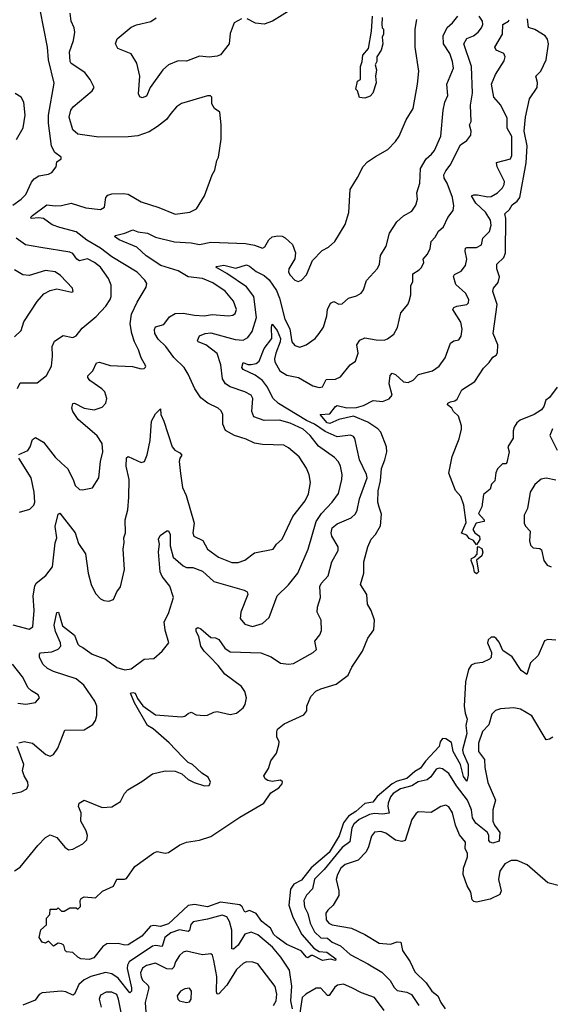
# Model space of a CAD drawing. Extents: x 1771496 to 1971148, y 471553 to 643630.
# Tile 345 of 656: x 1844907 to 1848180, y 564463 to 570544. Entities that reach past the tile are written whole.
import ezdxf

# ---------------------------------------------------------------- set-up
doc = ezdxf.new("R2010")
doc.units = 0

msp = doc.modelspace()

# ---------------------------------------------------------------- linework, layer by layer
at = {"layer": '0CON10XD'}
for points in [[(1844865, 569399.1), (1844915.6, 569435), (1844945.3, 569464.7), (1844979.6, 569540.4), (1844995, 569561.5), (1845025, 569580), (1845085, 569590.6), (1845105, 569600.8), (1845130.8, 569635), (1845136.7, 569665), (1845163.3, 569685), (1845163.3, 569695), (1845122.7, 569722.7), (1845102.4, 569762.4), (1845084.7, 569905), (1845084.7, 569954.7), (1845118.3, 570151.7), (1845085.3, 570295), (1845078.5, 570375), (1845033.8, 570605)], [(1846585, 570609.2), (1846465.3, 570534.7), (1846415, 570515.4), (1846362, 570522), (1846310.7, 570549.3)], [(1844901.1, 567858.9), (1844956.7, 567883.3), (1844970.4, 567905), (1844985, 567951.2), (1845005, 567964), (1845054, 567935), (1845125, 567842), (1845165, 567805.8), (1845202.3, 567772.3), (1845236.5, 567705), (1845248, 567668), (1845275, 567642.5), (1845295, 567640), (1845355, 567653.3), (1845394.2, 567715), (1845404.3, 567815), (1845418.9, 567875), (1845415, 567926), (1845383.6, 567973.6), (1845266.7, 568075), (1845235, 568124), (1845228.1, 568145), (1845235, 568173.3), (1845245, 568176.2), (1845305, 568144.4), (1845366.1, 568133.9), (1845415, 568151.1), (1845437.5, 568175), (1845443.8, 568205), (1845431.8, 568245), (1845413.7, 568263.7), (1845338.8, 568315), (1845326, 568335), (1845328, 568345), (1845357.5, 568375), (1845380.8, 568425), (1845399.3, 568429.3), (1845465, 568409.2), (1845602.4, 568402.4), (1845655, 568388), (1845675, 568390), (1845682, 568398), (1845683.8, 568405), (1845655.4, 568455.4), (1845640.5, 568505), (1845615.4, 568555), (1845598.9, 568605), (1845588.5, 568665), (1845595.4, 568725), (1845631.1, 568798.9), (1845687.3, 568892.7), (1845690, 568915), (1845679.4, 568935), (1845631.9, 568985), (1845475, 569078.8), (1845405, 569131.8), (1845321.5, 569181.5), (1845255, 569234.7), (1845155, 569259.8), (1845107.7, 569277.7), (1845053.8, 569315), (1845025, 569320.4), (1844976.4, 569316.4), (1844976, 569325), (1844985.8, 569335), (1845075, 569400.9), (1845125, 569393.8), (1845165, 569396.1), (1845225, 569411.2), (1845315, 569381.8), (1845405, 569372.5), (1845430, 569385), (1845437.5, 569445), (1845450.2, 569459.8), (1845475, 569468.5), (1845545, 569470), (1845575.3, 569465.3), (1845655, 569419.1), (1845765, 569384.4), (1845865, 569342.2), (1845955.6, 569354.4), (1845997.5, 569375), (1846046.2, 569455), (1846093.8, 569585), (1846111.2, 569615), (1846123.3, 569675), (1846133.3, 569695), (1846150, 569805), (1846150, 569895), (1846141.7, 569971.7), (1846107.5, 569995), (1846092.5, 570025), (1846092.5, 570065), (1846083.3, 570073.3), (1846065, 570073.8), (1845905, 570025.6), (1845875, 570005.8), (1845838.6, 569965), (1845811.9, 569928.1), (1845756.7, 569883.3), (1845705, 569851.2), (1845635, 569827.3), (1845575, 569820.7), (1845395, 569818.5), (1845265, 569835.8), (1845235, 569864), (1845210.9, 569940.9), (1845222.8, 569985), (1845237.5, 570005), (1845353.3, 570105), (1845366.2, 570125), (1845342, 570175), (1845307.8, 570217.8), (1845225, 570273.8), (1845218.9, 570285), (1845214.1, 570345), (1845237.7, 570415), (1845247.3, 570467.3), (1845243.6, 570493.6), (1845223.3, 570535), (1845218.6, 570585)], [(1848215, 566711.5), (1848165, 566715.3), (1848145, 566707.3), (1848105, 566617.5), (1848057.3, 566572.7), (1848035, 566500), (1848000, 566525), (1847945, 566608.6), (1847888, 566648), (1847865, 566700), (1847845, 566722.5), (1847835, 566730), (1847815, 566730), (1847797.5, 566715), (1847793.3, 566695), (1847818, 566635), (1847816.2, 566605), (1847805.7, 566594.3), (1847762.5, 566575), (1847715, 566567.9), (1847692.3, 566557.7), (1847675, 566530.8), (1847657, 566455), (1847649.1, 566305), (1847655, 566260.8), (1847667.3, 566225), (1847657.9, 566185), (1847665.2, 566135), (1847639.3, 566035), (1847642.1, 566015), (1847672.9, 565945), (1847672.4, 565877.6), (1847665, 565842), (1847645, 565870.9), (1847627, 565945), (1847581.7, 566025), (1847570.9, 566080.9), (1847535, 566102.9), (1847515, 566105.3), (1847499.8, 566085), (1847493.8, 566055), (1847410.8, 565965), (1847379.3, 565920.7), (1847345, 565900.9), (1847295, 565858.2), (1847235, 565840.9), (1847204.7, 565825.3), (1847112.5, 565747.5), (1847085, 565711.8), (1847035, 565702.5), (1846981.1, 565655), (1846935.4, 565624.6), (1846905, 565583.8), (1846876.9, 565503.1), (1846815, 565401.7), (1846704.6, 565305.4), (1846645, 565230), (1846598.7, 565205), (1846576.8, 565175), (1846567.4, 565075), (1846591.5, 565001.5), (1846647.5, 564895), (1846720.2, 564810.2), (1846755, 564788.8), (1846800.5, 564785), (1846856.9, 564745), (1846855.7, 564734.3), (1846825, 564742.1), (1846775, 564732.9), (1846715, 564765.3), (1846704, 564765), (1846685, 564750.8), (1846675, 564754.2), (1846643.7, 564793.7), (1846555, 564833.3), (1846494.8, 564875), (1846474.4, 564895), (1846453.2, 564933.2), (1846401.4, 564975), (1846365.4, 565025), (1846325, 565042.2), (1846295, 565032.5), (1846279.6, 565065), (1846265, 565076.8), (1846145, 565093.2), (1846065.1, 565064.9), (1845985, 565078.8), (1845946.5, 565073.5), (1845825, 564960.8), (1845775, 564943.4), (1845735, 564950), (1845714.6, 564945.4), (1845660.8, 564885), (1845575, 564830.8), (1845555, 564828.8), (1845515, 564838), (1845445, 564836.7), (1845418.8, 564821.2), (1845365, 564750.6), (1845335, 564740.9), (1845284.5, 564744.5), (1845264.4, 564754.4), (1845235, 564783.3), (1845195, 564786.7), (1845186.7, 564795), (1845178.3, 564828.3), (1845165, 564837.5), (1845145, 564840), (1845115, 564822.5), (1845085, 564852.5), (1845065, 564840), (1845045, 564846.7), (1845026.4, 564876.4), (1845036.2, 564923.8), (1845072.5, 564955), (1845072.5, 564995), (1845091.7, 565018.3), (1845095, 565050), (1845135, 565050), (1845145, 565060), (1845165, 565037.5), (1845181.7, 565038.3), (1845215, 565060), (1845255, 565060), (1845265, 565050), (1845281.7, 565068.3), (1845280, 565105), (1845285, 565117.5), (1845305, 565127.5), (1845375, 565120), (1845417.7, 565162.3), (1845485, 565192.5), (1845505, 565236.7), (1845553.9, 565236.1), (1845565, 565241.2), (1845617.1, 565315), (1845735, 565399.4), (1845755, 565406.7), (1845805, 565396), (1845825, 565400), (1845895, 565447.3), (1845935, 565465.5), (1846015, 565476.8), (1846085, 565500), (1846265, 565618.6), (1846412.9, 565705), (1846455, 565768.8), (1846505, 565800), (1846526.7, 565825), (1846527, 565837), (1846515, 565846.7), (1846465, 565838.8), (1846437.5, 565845), (1846421.2, 565855), (1846412, 565875), (1846441.2, 565918.8), (1846455, 565967.5), (1846490, 566015), (1846506.2, 566065), (1846506.7, 566085), (1846493.8, 566115), (1846492, 566145), (1846497.7, 566162.3), (1846537.5, 566195), (1846659.3, 566250.7), (1846677.5, 566275), (1846677.5, 566305), (1846702.5, 566365), (1846733.9, 566396.1), (1846765, 566411.2), (1846859.8, 566440.2), (1846933.6, 566496.4), (1846955.5, 566545), (1847021.8, 566645), (1847054.3, 566725), (1847091.3, 566775), (1847095, 566836), (1847075.3, 566895.3), (1847052.5, 566935), (1847047.8, 566995), (1847010, 567055), (1847029.6, 567125), (1847030.5, 567195), (1847055, 567288), (1847075, 567335.8), (1847101.4, 567365), (1847132.2, 567417.8), (1847139.2, 567490.8), (1847125, 567532.9), (1847115.9, 567565), (1847117.4, 567635), (1847131.6, 567695), (1847138.1, 567771.9), (1847159.3, 567825), (1847171.1, 567875), (1847168.5, 567905), (1847135, 567997.1), (1847117, 568017), (1847055, 568059.2), (1846965, 568094.5), (1846875, 568074.7), (1846820.9, 568050.9), (1846804, 568055), (1846761.2, 568105), (1846820.7, 568109.3), (1846854.8, 568155.2), (1846865, 568160.9), (1846923.8, 568146.2), (1846985, 568148), (1847028.5, 568161.5), (1847086.9, 568193.1), (1847145, 568186.9), (1847185, 568201.8), (1847204.6, 568225), (1847186.1, 568295), (1847193, 568347), (1847205, 568360), (1847225, 568353.1), (1847275, 568307.8), (1847302.7, 568302.7), (1847335, 568316.9), (1847367.4, 568352.6), (1847454.2, 568375.8), (1847495, 568403.3), (1847530.8, 568455), (1847563.9, 568546.1), (1847585, 568560), (1847615, 568566), (1847629.7, 568590.3), (1847636.8, 568633.2), (1847627.8, 568675), (1847578.6, 568755), (1847584.5, 568765.5), (1847603.3, 568775), (1847666, 568784), (1847675.6, 568795), (1847677.3, 568815), (1847656.7, 568855), (1847597.8, 568907.8), (1847582.1, 568957.9), (1847589.3, 568970.7), (1847630.1, 568989.9), (1847655.9, 569025), (1847665.8, 569065), (1847655.4, 569115), (1847657.5, 569132.5), (1847665, 569137.3), (1847725, 569137.5), (1847755, 569154.4), (1847763.1, 569195), (1847804.7, 569235.3), (1847815.9, 569275), (1847810.3, 569305), (1847781.2, 569355), (1847720.6, 569410.6), (1847694.3, 569455), (1847707.3, 569462.7), (1847731.7, 569461.7), (1847795, 569450), (1847815, 569452.4), (1847853.6, 569475), (1847885.5, 569505), (1847895.5, 569525), (1847897.1, 569545), (1847852.5, 569635), (1847848.8, 569661.2), (1847935, 569684.4), (1847942.7, 569705), (1847942.8, 569822.8), (1847913.8, 569873.8), (1847914.4, 569935), (1847875.6, 570015.6), (1847832, 570065), (1847817.3, 570145), (1847840.9, 570205), (1847895, 570290), (1847902, 570315), (1847894.2, 570334.2), (1847846.2, 570355), (1847836.9, 570375), (1847886.1, 570455), (1847886.2, 570513.8), (1847922.5, 570535), (1847926.2, 570543.8)], [(1846275, 570549.2), (1846230, 570525), (1846205, 570457.5), (1846198.5, 570395), (1846145, 570327.5), (1846125, 570318.5), (1846075, 570311.5), (1846015, 570319.2), (1845935, 570287.5), (1845885, 570290), (1845825, 570265.6), (1845790.6, 570235), (1845710.8, 570125), (1845687.9, 570072.1), (1845661.7, 570061.7), (1845648.3, 570068.3), (1845638.8, 570085), (1845647.5, 570195), (1845628.8, 570275), (1845595, 570333.3), (1845512.5, 570365), (1845496.7, 570395), (1845508.8, 570425), (1845595, 570498), (1845627.6, 570512.4), (1845715, 570533.3), (1845748, 570555)], [(1845911.2, 565991.2), (1845828.8, 566078.8), (1845730, 566165), (1845694.2, 566184.2), (1845615, 566326), (1845590.8, 566385), (1845605, 566389.2), (1845619.5, 566385), (1845632.4, 566352.4), (1845666.7, 566306.7), (1845745, 566250), (1845905, 566238.1), (1845925, 566241.9), (1845945, 566260), (1845965, 566267.5), (1845995, 566251.4), (1846045, 566247.5), (1846065, 566248), (1846105, 566268), (1846125, 566270.8), (1846205, 566252.5), (1846245, 566260.8), (1846285, 566294.3), (1846297.5, 566315), (1846306.2, 566355), (1846296.2, 566395), (1846275, 566426.5), (1846171.7, 566501.7), (1846131.1, 566555), (1846079, 566609), (1846045, 566643.6), (1846024.7, 566675), (1846010.8, 566735), (1845994.5, 566765), (1845994.4, 566785), (1846005, 566790), (1846025, 566782.5), (1846085, 566728), (1846115, 566726), (1846135, 566715.8), (1846172.6, 566662.6), (1846205, 566639.5), (1846394.7, 566634.7), (1846458.9, 566608.9), (1846515, 566570), (1846565, 566563.5), (1846595, 566568.9), (1846716.7, 566635), (1846736.7, 566655), (1846727.5, 566705), (1846758.8, 566745), (1846768.8, 566771.2), (1846765.7, 566835), (1846742, 566885), (1846744.2, 566915), (1846762.2, 566975), (1846757.4, 567042.6), (1846767.3, 567062.7), (1846809.9, 567110.1), (1846832.7, 567195), (1846871.9, 567265), (1846871.4, 567288.6), (1846832.9, 567355), (1846829.1, 567375), (1846833.3, 567405), (1846865, 567429.6), (1846951.9, 567468.1), (1846978.1, 567491.9), (1846988.9, 567515), (1847002.2, 567585), (1847049.6, 567715), (1847045.3, 567735.3), (1847002.7, 567825), (1846975, 567956.7), (1846965, 567970), (1846947.9, 567977.9), (1846865, 567968.1), (1846790.4, 568000.4), (1846724.3, 568045), (1846675, 568068.8), (1846503.1, 568173.1), (1846467.3, 568207.3), (1846436.2, 568275), (1846404.6, 568314.6), (1846358.9, 568348.9), (1846285, 568383.5), (1846277.8, 568395), (1846285, 568425.8), (1846315, 568413.8), (1846335, 568413.4), (1846365, 568420.7), (1846383.1, 568435), (1846415, 568513.5), (1846463.1, 568575), (1846459.1, 568645), (1846465, 568663.8), (1846495.2, 568625), (1846514.7, 568575), (1846514.3, 568555), (1846485.8, 568485), (1846478.4, 568448.4), (1846481.6, 568431.6), (1846511.4, 568375), (1846555, 568349.2), (1846626.7, 568335), (1846715, 568283.3), (1846755, 568271.9), (1846775, 568276.2), (1846797.5, 568322.5), (1846855, 568324.3), (1846885, 568337.5), (1846945, 568411.9), (1846978.8, 568435), (1846995.5, 568484.5), (1846986.9, 568535), (1847005, 568565.5), (1847035, 568579.4), (1847105, 568566.7), (1847155, 568565.7), (1847175, 568572.5), (1847215, 568602), (1847238, 568642), (1847257, 568733), (1847301.2, 568785), (1847310, 568805), (1847319.4, 568845), (1847320, 568900), (1847332.5, 568927.5), (1847332.9, 568975), (1847371.8, 568998.2), (1847386.2, 569013.8), (1847400, 569045), (1847395.8, 569065), (1847421.9, 569095), (1847439.1, 569130.9), (1847444.4, 569175), (1847469.8, 569200.2), (1847491.2, 569238.8), (1847520.6, 569265), (1847547.4, 569322.6), (1847581.5, 569365), (1847583.9, 569395), (1847575.8, 569445.8), (1847544.3, 569535), (1847524.6, 569564.6), (1847523.9, 569585), (1847535, 569610.6), (1847562.2, 569645), (1847625, 569770), (1847665, 569797.1), (1847689.2, 569830.8), (1847691.2, 569855), (1847681.1, 569895), (1847690.9, 569915), (1847687.8, 570015), (1847699.7, 570089.7), (1847693.1, 570255), (1847646.2, 570395), (1847665, 570428.6), (1847705.9, 570444.1), (1847735, 570466.5), (1847755, 570492.9), (1847763.2, 570515), (1847760.8, 570535), (1847740.5, 570565)], [(1847142.3, 570557.7), (1847140, 570515), (1847143, 570493), (1847150, 570485), (1847150, 570455), (1847142.5, 570435), (1847147.5, 570395), (1847137.5, 570355), (1847110, 570315), (1847110, 570285), (1847100, 570265), (1847107.5, 570235), (1847102.5, 570195), (1847106.1, 570153.9), (1847085, 570090), (1847068.3, 570071.7), (1847035, 570060), (1847003.6, 570063.6), (1846990, 570105), (1846980, 570115), (1846990, 570165), (1847010, 570175), (1847010, 570255), (1847020, 570285), (1847022.5, 570325), (1847057.5, 570365), (1847077.7, 570472.3), (1847082.2, 570565)], [(1847225, 569791.2), (1847247.5, 569825), (1847290, 569925), (1847333.8, 569995), (1847360, 570145), (1847368.8, 570225), (1847346, 570375), (1847346.7, 570485), (1847356.7, 570545)], [(1848223.3, 568275), (1848175, 568210), (1848153.3, 568195), (1848140, 568155), (1848126.7, 568135), (1848080, 568105), (1847995, 568071.4), (1847974, 568055), (1847958, 568028), (1847951.4, 568005), (1847950.5, 567959.5), (1847917.5, 567905), (1847926.7, 567875), (1847911.7, 567808.3), (1847905, 567800), (1847885, 567800), (1847855, 567770), (1847843.3, 567745), (1847837.5, 567695), (1847817.5, 567675), (1847810, 567645), (1847768.3, 567611.7), (1847757.5, 567535), (1847738, 567495), (1847772.5, 567455), (1847772.5, 567445), (1847722.5, 567435), (1847701.2, 567395), (1847713.8, 567375), (1847744.2, 567354.2), (1847745.5, 567334.5), (1847725, 567300), (1847706.6, 567326.6), (1847679.7, 567339.7), (1847665, 567360), (1847633, 567373), (1847661.2, 567438.8), (1847646.1, 567546.1), (1847628.3, 567598.3), (1847596.1, 567636.1), (1847554.1, 567744.1), (1847574.4, 567845.6), (1847618, 567955), (1847631.2, 568015), (1847631.2, 568035), (1847613.8, 568095), (1847582.5, 568125), (1847572.5, 568145), (1847546.2, 568165), (1847548, 568175), (1847565, 568184.2), (1847590.7, 568189.3), (1847605, 568200), (1847635, 568258.6), (1847715, 568309.1), (1847768.5, 568391.5), (1847803.4, 568426.6), (1847825, 568460), (1847845, 568472.5), (1847854, 568486), (1847856.9, 568535), (1847828.4, 568605), (1847852.7, 568785), (1847825.8, 568865), (1847828.8, 568885), (1847858.6, 568921.4), (1847866, 568955), (1847850, 569005), (1847850, 569035), (1847893.1, 569075), (1847903.8, 569105), (1847905.4, 569315), (1847900, 569345), (1847928.7, 569371.3), (1847945, 569400.6), (1847976.1, 569423.9), (1847991, 569445), (1848031, 569659), (1848037.4, 569765), (1848019.2, 569855), (1848027.4, 569942.6), (1848052.3, 570055), (1848098.1, 570125), (1848100.5, 570155), (1848090.8, 570195), (1848121.5, 570225), (1848153.7, 570295), (1848168.1, 570395), (1848163.4, 570423.4), (1848147.5, 570445), (1848085, 570483.9), (1848046.2, 570496.2), (1848038.8, 570548.8)], [(1847577.1, 570525), (1847609.6, 570565)], [(1844901.7, 566078.3), (1844935, 566086), (1844985, 566075.8), (1845068.8, 566005), (1845095, 565996.2), (1845115, 566006.7), (1845142, 566045), (1845185, 566156.2), (1845305, 566158.8), (1845358.3, 566191.7), (1845373.8, 566215), (1845383, 566247), (1845382.7, 566305), (1845369.3, 566335), (1845301.6, 566435), (1845255, 566473.1), (1845115, 566519.2), (1845077.7, 566537.7), (1845052.1, 566562.1), (1845029.6, 566605), (1845028.2, 566625), (1845036, 566634), (1845105, 566640.4), (1845143.6, 566656.4), (1845159.6, 566675), (1845159.3, 566695), (1845126.7, 566765), (1845119.1, 566805), (1845135, 566883.8), (1845146, 566885), (1845170.6, 566800.6), (1845243.9, 566743.9), (1845265, 566686.7), (1845275, 566676.2), (1845297, 566667), (1845354.6, 566624.6), (1845435, 566595.6), (1845505, 566543.8), (1845555, 566529.6), (1845594.5, 566535.5), (1845675, 566593.8), (1845735, 566598.8), (1845785, 566643.8), (1845825.8, 566695), (1845803.5, 566773.5), (1845798.9, 566825), (1845825, 566876), (1845856.4, 566975), (1845832.1, 567045), (1845785, 567106.2), (1845773.2, 567133.2), (1845762.1, 567257.9), (1845768.1, 567305), (1845762.9, 567335), (1845772.5, 567357.5), (1845815, 567386.7), (1845825, 567386.7), (1845835.4, 567365.4), (1845834.7, 567295), (1845853.1, 567225), (1845915, 567170.5), (1845935, 567160.4), (1845975, 567160.4), (1846035, 567138.9), (1846105, 567074.4), (1846291.3, 567021.3), (1846309.7, 567009.7), (1846314, 566995), (1846271.8, 566885), (1846266.5, 566845), (1846295, 566810.5), (1846343.4, 566796.6), (1846405, 566814.4), (1846445, 566852.5), (1846494, 566985), (1846565.9, 567054.1), (1846622.2, 567125), (1846685.5, 567275), (1846734.7, 567445), (1846767.5, 567495), (1846833.5, 567565), (1846872.7, 567617.3), (1846894.4, 567705), (1846895.8, 567735), (1846886.5, 567786.5), (1846873.6, 567813.6), (1846849.3, 567839.3), (1846751, 567911), (1846697.6, 567975), (1846655, 568015.2), (1846575, 568052.9), (1846510.1, 568070.1), (1846415, 568068.8), (1846351.7, 568091.7), (1846338.5, 568125), (1846344.4, 568204.4), (1846335.6, 568225), (1846296.1, 568246.1), (1846205, 568276.5), (1846175.6, 568295.6), (1846158.7, 568325), (1846147.8, 568412.2), (1846125, 568481.9), (1846055, 568536.8), (1846008, 568555), (1846003.4, 568563.4), (1846015, 568591.1), (1846050, 568605), (1846085, 568609.2), (1846235, 568568.1), (1846285, 568563.9), (1846315, 568580.5), (1846341.1, 568618.9), (1846368.1, 568705), (1846351.1, 568835), (1846305, 568893.8), (1846184.4, 568975.6), (1846116.2, 569015), (1846120.9, 569019.1), (1846165, 569027.5), (1846240.9, 569009.1), (1846305, 569030), (1846325, 569022.1), (1846365, 568988.2), (1846415, 568964.6), (1846445, 568936.9), (1846490.9, 568870.9), (1846510.2, 568825), (1846541.9, 568695), (1846572.5, 568635), (1846585.3, 568555.3), (1846605, 568531.9), (1846635, 568521.1), (1846674.7, 568535.3), (1846729.4, 568575), (1846754.4, 568605), (1846780, 568645), (1846801.1, 568715), (1846805.7, 568755), (1846825, 568793.3), (1846845, 568802.5), (1846875, 568787.5), (1846895, 568790), (1846935.8, 568824.2), (1846985, 568837.8), (1847014.2, 568855), (1847028.6, 568875), (1847046.3, 568933.7), (1847113.5, 569006.5), (1847125.4, 569034.6), (1847132.6, 569087.4), (1847167.1, 569145), (1847187.5, 569225), (1847234.2, 569295), (1847275, 569332.5), (1847325, 569361.9), (1847350.9, 569399.1), (1847360, 569435), (1847356.2, 569475), (1847375.9, 569534.1), (1847380, 569625), (1847414.4, 569685), (1847447.6, 569712.4), (1847465, 569735.6), (1847504.2, 569825), (1847518.6, 569985), (1847529.7, 570035), (1847548.2, 570075), (1847541.8, 570145), (1847582.7, 570245), (1847576.7, 570285), (1847559.6, 570335), (1847521.7, 570395), (1847519.1, 570445), (1847542.8, 570495), (1847577.1, 570525)], [(1844886.2, 569803.8), (1844928.9, 569875), (1844940.5, 569955), (1844931.4, 570035), (1844915, 570066.2), (1844878.7, 570088.7)], [(1844865, 566806.7), (1844965, 566780), (1844987.5, 566795), (1844996.2, 566895), (1844989.6, 566985), (1845000.4, 567045), (1845008.6, 567065), (1845068.5, 567111.5), (1845110, 567165), (1845126.4, 567313.6), (1845135.6, 567345), (1845126.4, 567415), (1845145, 567490), (1845154, 567496), (1845248.2, 567375), (1845269.4, 567309.4), (1845313.1, 567245), (1845330, 567125), (1845346.9, 567055), (1845375, 567001.2), (1845405, 566968), (1845425, 566956.2), (1845456.1, 566953.9), (1845485, 566963.8), (1845505, 567010), (1845528.8, 567041.2), (1845552.3, 567147.7), (1845544.3, 567275), (1845551.4, 567315), (1845549.4, 567345), (1845558.6, 567375), (1845557.1, 567455), (1845573.8, 567516.2), (1845580.9, 567595), (1845581.3, 567705), (1845563.6, 567786.4), (1845565, 567837.5), (1845575, 567846.2), (1845655, 567810), (1845676.2, 567815), (1845693.6, 567856.4), (1845711.2, 567945), (1845720, 568065), (1845745, 568110), (1845775, 568140), (1845776.7, 568105), (1845795.6, 568065), (1845848.1, 567905), (1845864, 567885), (1845895, 567868.8), (1845906.2, 567855), (1845894.2, 567835.8), (1845891.4, 567815), (1845898.7, 567741.3), (1845911.5, 567655), (1845932.9, 567605), (1845983.3, 567435), (1845975.6, 567375), (1845980, 567355), (1846036.9, 567326.9), (1846064.7, 567274.7), (1846132.5, 567225), (1846215, 567192.5), (1846255, 567191.1), (1846295, 567205.7), (1846355, 567250.8), (1846470, 567275), (1846490, 567305), (1846525, 567336), (1846590.9, 567475), (1846667.7, 567572.3), (1846687.8, 567615), (1846700.8, 567685), (1846692.7, 567732.7), (1846675.8, 567775), (1846630, 567845), (1846565, 567900), (1846535.4, 567915.4), (1846405, 567920.6), (1846355, 567928.2), (1846303, 567953), (1846231.2, 567975), (1846176.7, 568006.7), (1846158.9, 568045), (1846159.6, 568105), (1846149.2, 568129.2), (1846130, 568145), (1846067.5, 568175), (1846025, 568209.4), (1845987.5, 568265), (1845946.9, 568355), (1845921.4, 568395), (1845857.6, 568457.6), (1845807.3, 568525), (1845761.2, 568571.2), (1845740.4, 568605), (1845739.1, 568630.9), (1845745, 568647.5), (1845795, 568661.9), (1845830.8, 568709.2), (1845865, 568729.1), (1845915, 568732.1), (1845985, 568718.2), (1846044.7, 568715.3), (1846095, 568723.4), (1846195, 568715.6), (1846220.9, 568719.1), (1846235, 568728.8), (1846243.1, 568755), (1846225.3, 568805.3), (1846175, 568868.1), (1846098.9, 568918.9), (1846033.8, 568945), (1845945.6, 568955), (1845885, 568992), (1845777.8, 569025), (1845687.5, 569085), (1845628.7, 569138.7), (1845520, 569185), (1845492, 569205), (1845498, 569212), (1845555, 569225.5), (1845605, 569245.6), (1845635, 569234.6), (1845695, 569225.3), (1845745, 569200.4), (1845862.6, 569172.6), (1845965, 569166), (1846015, 569155.4), (1846085, 569168.9), (1846299.3, 569160.7), (1846355, 569151.3), (1846405, 569132.9), (1846418, 569142), (1846443.1, 569185), (1846465, 569201.9), (1846499.7, 569209.7), (1846525, 569206.9), (1846545, 569197.1), (1846588.9, 569155), (1846608.1, 569105), (1846603.2, 569066.8), (1846566, 569005), (1846565.8, 568985), (1846575, 568966.2), (1846605, 568934.2), (1846625, 568927.5), (1846645, 568934.2), (1846675, 568968.8), (1846713.6, 569056.4), (1846772.3, 569117.7), (1846811.4, 569138.6), (1846850, 569175), (1846915, 569280), (1846936.2, 569353.8), (1846944.4, 569495), (1846991.3, 569568.7), (1847025, 569638), (1847052, 569665), (1847101.1, 569698.9), (1847177.9, 569742.1), (1847225, 569791.2)], [(1844893, 568267), (1844909.5, 568300.5), (1845015, 568301.2), (1845072.6, 568347.4), (1845102.5, 568405), (1845110, 568465), (1845107.1, 568525), (1845120.8, 568559.2), (1845175, 568592.7), (1845235, 568581.9), (1845255, 568591.4), (1845292, 568638), (1845378.8, 568711.2), (1845438.1, 568775), (1845464.4, 568815), (1845470.5, 568835), (1845470, 568905), (1845455.4, 568945), (1845405, 569014.5), (1845367.3, 569045), (1845325, 569067.7), (1845275, 569053.8), (1845258.9, 569065), (1845235, 569099.6), (1845215, 569108.8), (1845037.3, 569137.3), (1844943.2, 569153.2), (1844885, 569194.6)], [(1844874.5, 568585.5), (1844915, 568623.8), (1844933, 568677), (1845015, 568803.8), (1845055, 568850), (1845095, 568870.8), (1845135, 568880.8), (1845229.3, 568860.7), (1845237.5, 568865), (1845233.3, 568885), (1845158.6, 568965), (1845125, 568986.9), (1845065, 568995.5), (1844965, 568964.5), (1844925, 568968.9), (1844875, 568998.9)], [(1848193.3, 568016.7), (1848176.2, 567975), (1848222, 567885)], [(1844905, 567502.5), (1844968.4, 567521.6), (1844993.1, 567545), (1845000.9, 567565), (1844996.6, 567625), (1844976.4, 567715), (1844902.1, 567835)], [(1848215, 567700.5), (1848155, 567711.6), (1848122.8, 567707.2), (1848085, 567673.1), (1848056, 567626), (1848038.4, 567525), (1848019, 567485), (1848018.8, 567435), (1848026.8, 567416.8), (1848055.2, 567385.2), (1848051.8, 567325), (1848057.8, 567297.8), (1848075, 567282.9), (1848115, 567277.6), (1848125, 567270.4), (1848140.2, 567205), (1848160, 567175), (1848185, 567163.9)], [(1847725, 567122.2), (1847711.8, 567131.8), (1847707.1, 567165), (1847691.1, 567205), (1847694.5, 567215.5), (1847715, 567225.8), (1847727.8, 567242.2), (1847730, 567285), (1847735, 567290), (1847758.2, 567278.2), (1847764.5, 567255), (1847756.7, 567233.3), (1847724.3, 567205.7), (1847737.1, 567135), (1847725, 567122.2)], [(1844895, 566323.8), (1844945, 566317.3), (1845005, 566327.5), (1845028.8, 566355), (1845021.2, 566375), (1844978.5, 566398.5), (1844957.9, 566417.9), (1844923.5, 566485), (1844863, 566563)], [(1848195, 566113.3), (1848175, 566100), (1848155, 566097.5), (1848066.4, 566245), (1847996, 566286), (1847955, 566294.3), (1847873, 566287), (1847841.7, 566278.3), (1847820, 566255), (1847801.6, 566188.4), (1847761.2, 566148.8), (1847737.1, 566075), (1847736.5, 566025), (1847773.9, 565975), (1847776.6, 565925), (1847795, 565833.8), (1847841.5, 565725), (1847826.2, 565665), (1847825.3, 565595), (1847835, 565570.4), (1847868.5, 565525), (1847865, 565470.8), (1847825, 565459.4), (1847808.8, 565465), (1847801.4, 565475), (1847801.3, 565505), (1847793.3, 565523.3), (1847721, 565581), (1847699.1, 565615), (1847694.4, 565665), (1847669.3, 565725), (1847601.8, 565811.8), (1847555, 565889.4), (1847515, 565916.7), (1847495, 565921.1), (1847476, 565915), (1847442.8, 565867.2), (1847421, 565849), (1847365, 565837.1), (1847325, 565812), (1847255.5, 565795), (1847211.1, 565765), (1847194.8, 565745), (1847179.1, 565705), (1847176.7, 565685), (1847185, 565644.6), (1847145, 565636.8), (1847095, 565642.1), (1847065, 565634.8), (1847000.9, 565605), (1846967.6, 565575), (1846956.5, 565553.5), (1846943.5, 565466.5), (1846895, 565431.2), (1846785, 565295.2), (1846724.6, 565235.4), (1846712.6, 565177.4), (1846675, 565138.2), (1846659.5, 565105), (1846664.4, 565065), (1846683.5, 565025), (1846698.8, 564965), (1846725, 564911.4), (1846765, 564874.8), (1846805, 564871.1), (1846835, 564847.4), (1846885, 564824.8), (1846945, 564770.2), (1847055, 564714.1), (1847141.6, 564661.6), (1847191.2, 564611.2), (1847217, 564567), (1847235, 564548.8), (1847295, 564539.1), (1847323.2, 564523.2), (1847369.8, 564455)], [(1844818, 565755), (1844915, 565775.8), (1844951.2, 565795), (1844958.6, 565815), (1844956.9, 565835), (1844933.6, 565873.6), (1844924.4, 565905), (1844931.4, 565945), (1844890.8, 566055)], [(1844875, 565288.1), (1844910.2, 565309.8), (1845018.5, 565445), (1845065, 565493.5), (1845095, 565508.9), (1845135, 565494.4), (1845185, 565432.9), (1845207.2, 565417.2), (1845235, 565421.2), (1845296.6, 565453.4), (1845320.6, 565479.4), (1845325.5, 565505), (1845317.1, 565535), (1845284.4, 565595), (1845285.8, 565645), (1845270, 565685), (1845273.8, 565705), (1845305, 565724), (1845415, 565678), (1845475, 565683.3), (1845527.5, 565715), (1845553.3, 565765), (1845573.2, 565786.8), (1845660.7, 565839.3), (1845725, 565886.5), (1845805, 565904.4), (1845865, 565902.9), (1845906.6, 565886.6), (1845945, 565852), (1845982.2, 565832.2), (1846047.7, 565812.3), (1846075, 565813.8), (1846084, 565835), (1846070, 565865), (1846030.7, 565890.7), (1845973.6, 565943.6), (1845945, 565956.2), (1845911.2, 565991.2)], [(1848245, 565191.9), (1848165, 565214), (1848038.2, 565325), (1847975, 565351.4), (1847939.1, 565350.9), (1847899.9, 565330.1), (1847869.6, 565285), (1847860, 565235), (1847877.8, 565165), (1847868.8, 565141.2), (1847808.4, 565111.6), (1847725, 565093.1), (1847707.3, 565097.3), (1847697.7, 565107.7), (1847689.4, 565155), (1847666.9, 565195), (1847642.8, 565265), (1847644.1, 565305), (1847669.4, 565375), (1847670, 565395), (1847654.3, 565425), (1847657.5, 565465), (1847620.2, 565510.2), (1847595, 565570), (1847577.1, 565645), (1847555, 565683.8), (1847535, 565694), (1847505, 565685.8), (1847445, 565647.1), (1847365, 565651.4), (1847349.7, 565640.3), (1847326.1, 565603.9), (1847285, 565474), (1847265, 565468.6), (1847225, 565477.1), (1847165, 565520.8), (1847135, 565531.4), (1847095, 565525.8), (1847077.4, 565502.6), (1847059.4, 565435), (1847044.5, 565405), (1846995, 565354.4), (1846914.2, 565325.8), (1846886.9, 565305), (1846866.2, 565265), (1846859.5, 565235), (1846876.4, 565165), (1846876.4, 565135), (1846841.4, 565075), (1846807.1, 565045), (1846795, 565026.2), (1846796.5, 564985), (1846814.4, 564965), (1846835, 564953.3), (1846953.6, 564933.6), (1847035, 564894.3), (1847125, 564840.6), (1847195, 564834.5), (1847235, 564848.8), (1847257.1, 564847.1), (1847267.5, 564795), (1847316.1, 564726.1), (1847344.1, 564664.1), (1847415, 564595.6), (1847449.5, 564545), (1847485.2, 564515.2), (1847503.8, 564475), (1847531.5, 564435)], [(1846588.9, 564435), (1846579.8, 564485), (1846585.2, 564575), (1846571.2, 564675), (1846517.6, 564755), (1846466.9, 564816.9), (1846375, 564891.7), (1846335, 564908.8), (1846295, 564895.9), (1846255, 564828.4), (1846225, 564803.8), (1846215.7, 564805.7), (1846215, 564921.2), (1846200.3, 564975), (1846185, 565004.5), (1846155, 565014.7), (1846065, 564988.1), (1845976.5, 564973.5), (1845963.2, 564956.8), (1845955, 564919.2), (1845946.7, 564913.3), (1845892.7, 564922.7), (1845839.6, 564905), (1845801.9, 564875), (1845785, 564820.9), (1845745, 564826.1), (1845725, 564821.9), (1845582.4, 564725), (1845570.9, 564705), (1845569.5, 564685), (1845597, 564565), (1845596.3, 564543.7), (1845586.7, 564533.3), (1845514.8, 564625), (1845475, 564651.1), (1845435, 564659), (1845345, 564634.8), (1845304.5, 564615.5), (1845270.6, 564585), (1845245, 564526.2), (1845235, 564518.9), (1845190.3, 564540.3), (1845165, 564545.3), (1845045, 564534.6), (1845025.9, 564524.1), (1845001.8, 564488.2), (1844925, 564458.9)], [(1846472.4, 564455), (1846488.1, 564485), (1846493.2, 564525), (1846483.4, 564573.4), (1846375, 564714.2), (1846345, 564724.4), (1846305.5, 564725.5), (1846285, 564715.6), (1846245, 564678.9), (1846185, 564581.8), (1846135, 564527.5), (1846125, 564526.2), (1846120.5, 564540.5), (1846123.7, 564635), (1846104.6, 564734.6), (1846096.6, 564766.6), (1846085.8, 564775.8), (1846035, 564769.5), (1845935, 564792.2), (1845914.6, 564785.4), (1845892.9, 564765), (1845867.8, 564725), (1845857.3, 564692.7), (1845845, 564680.5), (1845815, 564681.8), (1845745, 564718.2), (1845688, 564702), (1845665, 564686.5), (1845652.5, 564657.5), (1845655, 564632.5), (1845665, 564611.5), (1845698.9, 564578.9), (1845703.2, 564565), (1845680, 564475), (1845684.1, 564415)], [(1847154.7, 564425), (1847094.5, 564504.5), (1847015, 564533.9), (1846955, 564564.8), (1846905, 564587.3), (1846868.1, 564581.9), (1846850.5, 564569.5), (1846815, 564518), (1846805, 564517.5), (1846765, 564562.9), (1846735, 564564), (1846671.4, 564525), (1846650, 564505), (1846633.4, 564396.6)], [(1845531.9, 564411.9), (1845516.3, 564495), (1845505, 564524.3), (1845475, 564537.3), (1845440.9, 564539.1), (1845405, 564519.2), (1845396.7, 564495), (1845408.9, 564445)], [(1845935, 564474), (1845955, 564478.8), (1845964, 564495), (1845967.5, 564545), (1845955, 564562), (1845925, 564558.6), (1845898.8, 564545), (1845878.8, 564515), (1845881.2, 564495), (1845893.3, 564485), (1845935, 564474)]]:
    msp.add_lwpolyline(points, dxfattribs=at)

doc.saveas('drawing.dxf')
